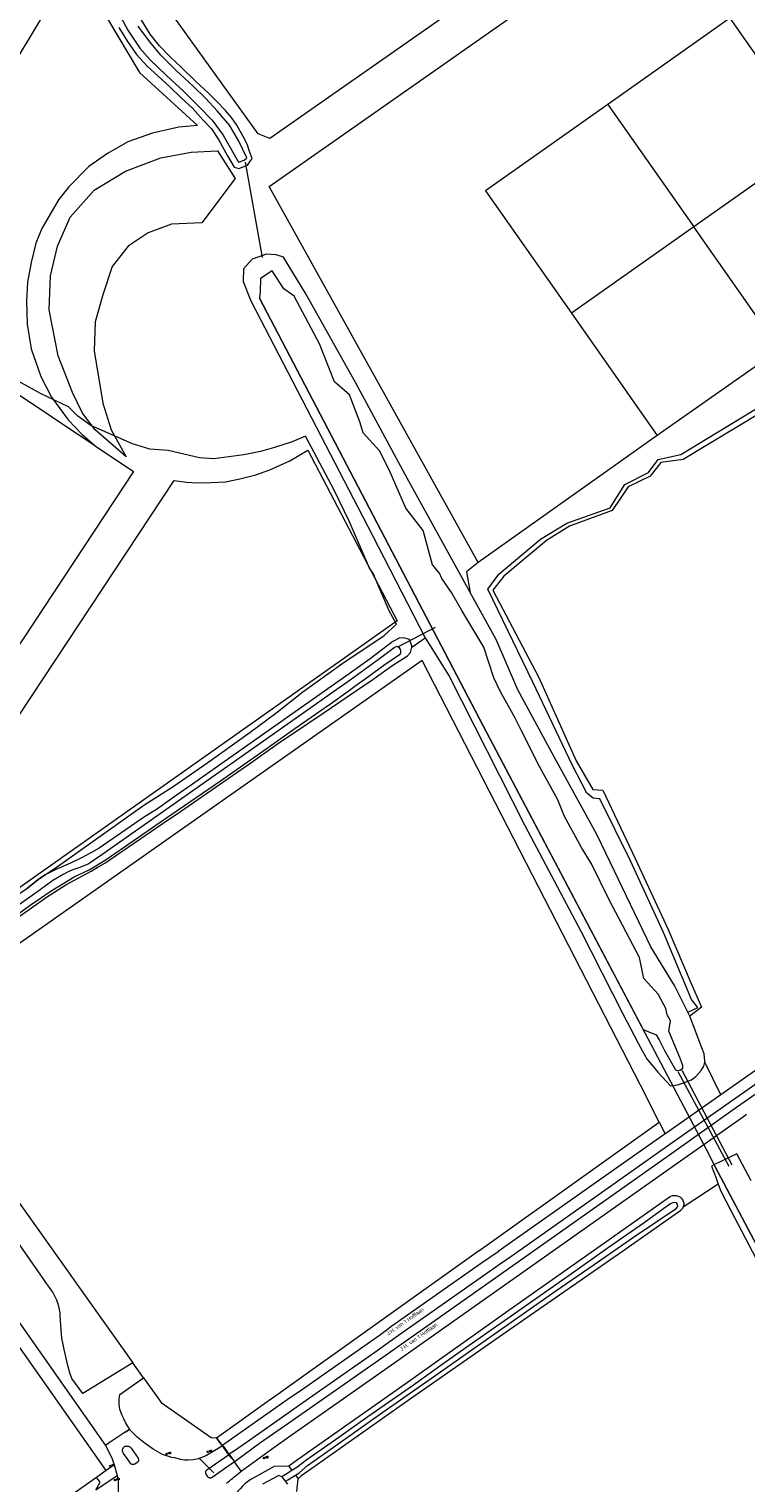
# Model space of a CAD drawing. Header units: metres. Extents: x 138165 to 154469, y 480134 to 494189.
# Tile 860 of 1056: x 148110 to 148350, y 486399 to 486886. Entities that reach past the tile are written whole.
import ezdxf

# ---------------------------------------------------------------- set-up
doc = ezdxf.new("R2010")
doc.units = ezdxf.units.M
doc.header["$LTSCALE"] = 0.001
doc.header["$MEASUREMENT"] = 0
for name, color, linetype, lineweight in [('TOP-L-duiker', 7, 'Continuous', 0), ('TOP-L-terrein schutting raster hek leuning', 7, 'Continuous', 0), ('TOP-L-topo objecten punt', 7, 'Continuous', 0), ('TOP-L-topo objecten vlak', 7, 'Continuous', 0), ('TOP-L-water beschoeiing', 7, 'Continuous', 0), ('TOP-T-topo huisnummering naamgeving', 7, 'Continuous', 0)]:
    doc.layers.add(name, color=color, linetype=linetype, lineweight=lineweight)
doc.styles.add('Style-Arial', font='arial.ttf')
doc.styles.add('Style-STANDARD', font='STANDARD.shx')

# ---------------------------------------------------------------- blocks, each defined once
blk = doc.blocks.new('14')
at = {"layer": 'TOP-L-topo objecten punt', "color": 7, "linetype": 'Continuous', "lineweight": 0}
blk.add_circle((0, 0), 0.025, dxfattribs=at)
at = {"layer": 'TOP-L-topo objecten punt', "color": 7, "linetype": 'Continuous', "lineweight": 0, "style": 'Style-STANDARD'}
blk.add_text('VB', height=0.06, dxfattribs=at).set_placement((0.0483, 0))

msp = doc.modelspace()

# ---------------------------------------------------------------- linework, layer by layer
at = {"layer": 'TOP-L-duiker', "flags": 128}
for points in [[(148182.51, 486841.13), (148188.17, 486809.24)], [(148233.64, 486678.95), (148246.15, 486685.57)], [(148344.4, 486504.97), (148327.4, 486536.71)], [(148345.38, 486505.47), (148328.68, 486537.12)], [(148172.07, 486402.47), (148167.05, 486407.56)]]:
    msp.add_lwpolyline(points, dxfattribs=at)
at = {"layer": 'TOP-L-terrein schutting raster hek leuning', "flags": 128}
for points in [[(148233.15, 486686.54), (148230.67, 486691.03), (148226.07, 486701.93), (148225.46, 486703.41), (148224.17, 486705.23), (148217.38, 486720.84), (148212.29, 486731.43), (148202.7, 486749.51), (148198.3, 486747.56), (148192.39, 486745.65), (148187.7, 486744.32), (148182.1, 486743.24), (148172.04, 486741.85), (148167.24, 486742.16), (148156.74, 486744.64), (148150.7, 486745.09), (148144.83, 486746.88), (148130.92, 486752.99), (148126.55, 486756.19), (148123.44, 486759.3), (148114.03, 486763.71), (148105.86, 486768.26)], [(147993.54, 486557.11), (147998.82, 486554.34), (148014.23, 486543.82), (148018.89, 486541.83), (148022.3, 486541.87), (148033.41, 486544.5), (148042.08, 486550.12), (148060.38, 486563.77), (148070.83, 486570.83), (148076.21, 486574.86), (148081.74, 486578.19), (148094.99, 486588.44), (148109.43, 486597.9), (148113.76, 486601.41), (148118.97, 486604.89), (148148.59, 486625.95), (148158.42, 486632.15), (148170.08, 486640.23), (148183.72, 486650.08), (148192.82, 486656.73), (148201.86, 486663.84), (148214.86, 486673.26), (148229.05, 486682.79), (148233.15, 486686.54)], [(148194.35, 486429.52), (148260.63, 486476.79)], [(148174.44, 486412.14), (148172.93, 486414.25), (148188.96, 486425.66)], [(148174.44, 486412.14), (148174.85, 486411.56), (148176.99, 486408.56), (148177.93, 486407.25)]]:
    msp.add_lwpolyline(points, dxfattribs=at)
at = {"layer": 'TOP-L-topo objecten vlak', "flags": 128}
for points in [[(148302.25, 486927.16), (148190.79, 486849.08), (148186.88, 486850.67), (148134.74, 486923.24), (148163.85, 486971.56), (148178.24, 486981.45), (148229.44, 487010.73), (148240.81, 487014.78)], [(148260.5, 486707.12), (148190.54, 486833.04), (148361, 486952.62), (148385.39, 486917.77)], [(148058.36, 486795.79), (148086.5, 486843.17), (148125.44, 486907.8), (148147.18, 486871.16), (148166.57, 486853.48), (148160.3, 486852.83), (148151.54, 486850.92), (148143.33, 486847.94), (148136.5, 486844.04), (148130.28, 486839.73), (148123.54, 486832.88), (148120.16, 486828.61), (148114.48, 486819), (148112.54, 486814.02), (148110.99, 486807.56), (148109.75, 486801.04), (148109.37, 486794.73), (148109.61, 486786.94), (148110.96, 486778.64), (148114.19, 486769.46), (148117.73, 486762.48), (148123.31, 486754.92), (148127.98, 486749.97), (148132.22, 486746.35)], [(148140.05, 486891.32), (148143.3, 486885.29), (148147.32, 486879.32), (148150.81, 486875.37), (148156.17, 486870.27), (148162.09, 486864.7), (148167.01, 486859.84), (148171.49, 486855.18), (148175.16, 486850.21), (148180.31, 486841.16), (148182.25, 486841.8), (148183.13, 486842.62), (148180.44, 486848.15), (148177.28, 486853.57), (148173.2, 486858.39), (148169.32, 486862.54), (148165.13, 486866.58), (148159.31, 486872), (148154.35, 486876.94), (148150.68, 486881.48), (148146.74, 486886.67)], [(148140.3, 486886.23), (148143.13, 486881.53), (148146.19, 486877.17), (148149.77, 486873.28), (148153.28, 486870.09), (148157.33, 486866.36), (148161.1, 486862.68), (148164.89, 486859.23), (148168.39, 486855.37), (148171.23, 486852.34), (148173.6, 486848.74), (148176.63, 486843.24), (148178.82, 486839.52), (148180.42, 486839.05), (148183.32, 486840.17), (148184.89, 486842.34), (148183.91, 486845.11), (148183.31, 486846.95), (148181.85, 486849.8), (148179.7, 486853.57), (148177.97, 486856.14), (148175.98, 486858.51), (148173.18, 486861.32), (148170.16, 486864.41), (148166.05, 486868.15), (148161.21, 486872.87), (148157.45, 486876.38), (148153.88, 486880.09), (148150.72, 486884.02), (148147.77, 486888.91)], [(148344.63, 486889.33), (148303.86, 486860.42)], [(148344.63, 486889.33), (148373.43, 486848.27)], [(148303.86, 486860.42), (148262.89, 486831.61), (148291.7, 486790.65)], [(148303.86, 486860.42), (148332.59, 486819.48)], [(148373.43, 486848.27), (148332.59, 486819.48)], [(148179.23, 486835.72), (148168.05, 486820.85), (148157.92, 486820.43), (148150.12, 486817.48), (148143.37, 486813.04), (148138.09, 486806.29), (148134.93, 486796.79), (148132.4, 486787.72), (148131.98, 486778.01), (148134.93, 486760.49), (148137.67, 486751.62), (148142.73, 486742.55), (148132.4, 486751.62), (148128.18, 486757.11), (148124.8, 486764.08), (148119.95, 486776.32), (148117, 486791.73), (148117.42, 486803.12), (148119.74, 486813.04), (148123.96, 486822.75), (148131.98, 486831.83), (148142.52, 486838.16), (148154.33, 486842.59), (148164.46, 486844.49), (148173.32, 486844.91), (148179.23, 486835.72)], [(148332.59, 486819.48), (148291.7, 486790.65)], [(148361.37, 486778.48), (148332.59, 486819.48)], [(148257.77, 486697.17), (148253.96, 486704.1), (148236.2, 486736.39), (148219.44, 486767.42), (148202.81, 486797.07), (148195.33, 486809.37), (148192.89, 486810.2), (148189.71, 486810.33), (148184.83, 486808.72), (148182, 486805.41), (148181.92, 486801.22), (148184.48, 486794.73), (148225.02, 486716.43), (148242.77, 486681.96)], [(148315.64, 486550.92), (148320.03, 486549.08), (148321.11, 486547.23), (148322.8, 486543.88), (148326.45, 486537.38), (148327.19, 486537.18), (148328.19, 486537.41), (148328.88, 486537.95), (148328.88, 486538.8), (148327.88, 486541.53), (148324.22, 486550.35), (148324.79, 486553.76), (148323.68, 486555.79), (148323.19, 486557.86), (148320.63, 486562.69), (148315.87, 486567.94), (148314.42, 486575.01), (148304.27, 486594.22), (148298.36, 486606.35), (148295.01, 486611.77), (148289.3, 486622.12), (148287.13, 486627.73), (148281.12, 486638.67), (148274.92, 486650.8), (148272.75, 486655.33), (148267.83, 486664.1), (148265.66, 486668.54), (148262.31, 486678.88), (148255.02, 486691.1), (148251.57, 486697.12), (148248.32, 486701.85), (148247.54, 486703.62), (148245.17, 486706.38), (148242.12, 486717.91), (148236.3, 486725.4), (148230.69, 486738.21), (148227.44, 486744.52), (148222.02, 486750.53), (148220.94, 486754.28), (148217.39, 486763.24), (148212.47, 486767.68), (148207.35, 486780.39), (148198.88, 486796.26), (148195.43, 486798.82), (148191.59, 486804.84), (148187.65, 486802.27), (148187.55, 486798.03), (148187.34, 486795.66), (148262.13, 486652.49), (148315.64, 486550.92)], [(148058.36, 486795.79), (148132.22, 486746.35)], [(148291.7, 486790.65), (148320.3, 486749.68)], [(148361.37, 486778.48), (148320.3, 486749.68)], [(148330.59, 486556.67), (148333.88, 486558.21), (148331.83, 486560.91), (148322.47, 486583.36), (148311.45, 486607.27), (148301.13, 486628.12), (148298.92, 486628.28), (148296.85, 486630), (148291.85, 486639.46), (148278.78, 486667.14), (148263.65, 486698.29), (148267.39, 486703.23), (148281.36, 486714.95), (148290.07, 486720.33), (148304.56, 486725.52), (148309.57, 486733.3), (148317.48, 486737.33), (148320.71, 486741.63), (148328.26, 486743.36), (148363.53, 486764.76)], [(148364.42, 486762.93), (148329.04, 486741.6), (148321.51, 486740.67), (148318, 486736.02), (148310.61, 486732.46), (148305.24, 486724.53), (148291.04, 486719.29), (148283.33, 486714.54), (148269, 486702.64), (148265.39, 486697.95), (148280.75, 486668.67), (148293.25, 486640.79), (148298.81, 486631.18), (148302.17, 486630.95), (148312.96, 486608.07), (148324, 486584.36), (148331.38, 486567), (148335.15, 486558.34), (148331.26, 486555.31)], [(148320.3, 486749.68), (148260.5, 486707.12)], [(148132.22, 486746.35), (148132.4, 486746.19), (148145.21, 486737.65), (148017.93, 486544.68)], [(148035.25, 486547.59), (148158.8, 486734.66), (148162.87, 486734.09), (148166.58, 486733.82), (148171.22, 486733.91), (148176.01, 486734.2), (148180.79, 486735.21), (148186.09, 486736.57), (148190.83, 486738.23), (148197.51, 486741.17), (148203.48, 486744.72), (148233.41, 486687.6), (148035.25, 486547.59)], [(148260.5, 486707.12), (148256.59, 486704.05), (148257.77, 486697.17)], [(148330.59, 486556.67), (148326.18, 486565.62), (148318.2, 486578.52), (148304.75, 486606.65), (148300.04, 486616.33), (148286.69, 486640.64), (148273.77, 486664.61), (148266.45, 486681.4), (148257.77, 486697.17)], [(148238.27, 486678.81), (148238.27, 486679.3), (148237.45, 486681.35), (148235.93, 486681.89), (148234.29, 486682.01), (148231.88, 486680.78), (148224.35, 486674.91), (148217.3, 486669.93), (148172.48, 486638.3), (148164.95, 486632.94), (148159.51, 486629.14), (148153.22, 486624.75), (148148.54, 486621.8), (148133.73, 486611.57), (148131.15, 486610.1), (148127.83, 486608.29), (148124.1, 486606.5), (148119.17, 486604.45), (148115.66, 486602.68), (148113.76, 486601.41), (148109.6, 486598.11)], [(148238.27, 486678.81), (148242.77, 486681.96)], [(148242.77, 486681.96), (148250.73, 486669.08), (148276.09, 486619.18), (148294.82, 486583.83), (148308.76, 486556.37), (148314.01, 486546.29), (148315.44, 486543.63), (148316.51, 486541.63), (148316.77, 486541.16), (148320.61, 486536.54), (148324.8, 486531.98), (148327.08, 486532.37), (148329.18, 486533.03), (148331.79, 486533.99), (148333.23, 486535.19), (148335.07, 486537.19), (148335.98, 486538.56), (148336.24, 486539.95)], [(148104.35, 486587.86), (148110.58, 486592.48), (148114.03, 486594.87), (148117.28, 486597.1), (148121.87, 486599.81), (148125.33, 486601.93), (148130.62, 486604.43), (148136.02, 486607.72), (148154.14, 486620.23), (148174.27, 486634.15), (148187.65, 486643.46), (148199.2, 486651.56), (148207.18, 486657.14), (148211.07, 486659.89), (148217, 486664.07), (148219.65, 486666.14), (148222.65, 486668.25), (148228.96, 486672.79), (148234.48, 486676.55), (148234.58, 486677.17), (148234.59, 486677.62), (148234.47, 486678.03), (148234.1, 486678.59), (148233.58, 486678.99), (148233.18, 486679.11), (148232.33, 486678.59), (148230.63, 486677.33), (148227.44, 486674.98), (148217.62, 486667.8), (148212.11, 486663.84), (148201.53, 486656.41), (148180.76, 486641.79), (148134.58, 486609.3), (148129.98, 486606.22), (148126.91, 486604.96), (148124.52, 486604.19), (148123.35, 486603.62), (148121.69, 486602.8), (148118.19, 486600.78), (148113.99, 486597.66), (148110.54, 486595.2), (148105.22, 486591.4)], [(148105.2, 486587.41), (148111.09, 486591.56), (148116.06, 486595.19), (148122.51, 486599.31), (148131.01, 486603.9), (148133.58, 486605.39), (148135.55, 486606.53), (148155.14, 486619.97), (148160.93, 486623.83), (148181.25, 486637.89), (148183.68, 486639.57), (148193.34, 486646.47), (148203.8, 486653.48), (148208.64, 486656.73), (148216.67, 486662.18), (148216.68, 486662.19), (148222.95, 486666.43), (148224.44, 486667.43), (148230.05, 486671.51), (148231.91, 486672.83), (148236.85, 486675.89), (148237.87, 486677.09), (148238.27, 486678.81)], [(148321.03, 486519.88), (148314.71, 486532.22), (148290.79, 486578.92), (148241.76, 486674.38), (148163.44, 486619.42), (148095.06, 486571.29), (148066.56, 486551.16), (148065.78, 486550.6)], [(148331.26, 486555.31), (148330.59, 486556.67)], [(148336.24, 486539.95), (148336.32, 486540.39), (148336.06, 486542.76), (148335.26, 486544.72), (148331.26, 486555.31)], [(148072.28, 486541.47), (148123.07, 486470.1), (148126.55, 486465.22), (148145.02, 486439.26)], [(148178.93, 486406.22), (148179.64, 486406.74), (148187.35, 486412.46), (148197.12, 486419.25), (148229.37, 486441.8), (148262.56, 486465.17), (148324.49, 486508.93), (148346.87, 486524.83), (148373.98, 486543.74)], [(148341.68, 486529.05), (148336.24, 486539.95)], [(148358.15, 486540.63), (148341.68, 486529.05)], [(148360.48, 486537.56), (148325.4, 486512.89), (148301.77, 486496.2), (148270.31, 486474.03), (148269.42, 486473.4), (148233.85, 486448.41), (148225.88, 486442.72), (148202.98, 486426.69), (148184.15, 486413.44), (148179.26, 486410.08), (148177.2, 486408.71)], [(148341.68, 486529.05), (148323.25, 486516.08), (148323.05, 486515.94)], [(148181.24, 486403.02), (148181.57, 486403.28), (148182.14, 486403.72), (148182.71, 486404.15), (148191.35, 486410.39), (148197.17, 486414.53), (148231.46, 486438.65), (148264.86, 486462.17), (148326.26, 486505.57), (148349.19, 486521.8), (148350.19, 486522.5)], [(148172.93, 486414.25), (148188.96, 486425.66), (148189.17, 486425.81), (148194.19, 486429.41), (148194.35, 486429.52), (148260.63, 486476.79), (148260.67, 486476.82), (148264.89, 486479.84), (148321.03, 486519.88)], [(148323.05, 486515.94), (148300.09, 486499.77), (148267.2, 486476.55), (148267.1, 486476.48), (148261.58, 486472.61), (148231.59, 486451.53), (148227.76, 486448.65), (148200.6, 486429.64), (148197.75, 486427.65), (148186.8, 486420), (148175.09, 486411.73)], [(148321.03, 486519.88), (148323.05, 486515.94)], [(148339.34, 486505.58), (148338.46, 486505.16), (148340.04, 486501.07), (148340.79, 486499.13)], [(148351.82, 486500.26), (148346.99, 486509.27), (148339.34, 486505.58)], [(148339.34, 486505.58), (148339.58, 486505.08), (148401.62, 486387.93), (148401.49, 486387.36), (148401.77, 486386.87), (148402.3, 486386.62), (148461.11, 486275), (148467.82, 486262.28)], [(148145.02, 486439.26), (148131.74, 486431.19), (148128.22, 486429.05), (148124.53, 486434.07), (148123.93, 486435.99), (148123.38, 486437.93), (148122.89, 486439.88), (148122.44, 486441.84), (148122.05, 486443.82), (148121.69, 486445.46), (148121.25, 486447.51), (148120.71, 486454.92), (148120.61, 486456.01), (148120.43, 486457.1), (148120.19, 486458.17), (148119.89, 486459.23), (148119.52, 486460.26), (148119.13, 486461.17), (148118.69, 486462.05), (148118.2, 486462.91), (148117.67, 486463.74), (148117.09, 486464.54), (148116.46, 486465.45), (148113.21, 486470.07), (148095.14, 486495.88)], [(148340.79, 486499.13), (148329.08, 486491.42)], [(148340.79, 486499.13), (148341.68, 486496.81), (148344.99, 486490.32), (148400.49, 486384.29), (148458.63, 486271.64), (148462.85, 486263.67), (148450.11, 486253.51), (148447.37, 486251.28)], [(148329.08, 486491.42), (148329.2, 486491.73), (148329.28, 486492.05), (148329.32, 486492.37), (148329.31, 486492.68), (148329.27, 486492.99), (148329.18, 486493.3), (148329.06, 486493.6), (148328.91, 486493.88), (148328.73, 486494.14), (148328.53, 486494.36), (148328.42, 486494.46), (148328.29, 486494.57), (148328.02, 486494.74), (148327.74, 486494.89), (148327.45, 486495.01), (148327.15, 486495.11), (148326.84, 486495.18), (148326.55, 486495.22), (148326.24, 486495.24), (148325.94, 486495.24), (148325.64, 486495.21), (148325.34, 486495.15), (148324.77, 486494.97), (148306.16, 486481.84), (148270.39, 486456.6), (148236.02, 486432.15), (148202.22, 486408.37), (148198.81, 486405.93), (148197.1, 486404.67)], [(148199.39, 486401.71), (148200.52, 486402.39), (148203.44, 486404.9), (148212.07, 486411.06), (148227.5, 486422), (148245.92, 486434.95), (148272.61, 486453.65), (148286.42, 486463.42), (148299.31, 486472.23), (148312.41, 486481.39), (148326.64, 486491.01), (148327.19, 486491.68), (148327.17, 486492.29), (148326.78, 486492.86), (148325.85, 486492.99), (148324.78, 486492.48), (148322.57, 486490.97), (148316.01, 486486.2), (148303.64, 486477.59), (148290.92, 486468.55), (148270.42, 486454.14), (148257.44, 486445.06), (148248.73, 486438.99), (148238.88, 486431.87), (148223.6, 486421.23), (148213.91, 486414.31), (148203.15, 486406.79), (148199.79, 486404.29), (148198.18, 486403.27)], [(148200.31, 486400.52), (148201.46, 486401.69), (148204.86, 486404.1), (148237.1, 486426.77), (148272.43, 486451.42), (148308.69, 486476.63), (148328.26, 486490.4), (148328.5, 486490.61), (148328.73, 486490.85), (148328.92, 486491.12), (148329.08, 486491.42)], [(148136.07, 486403.31), (148100.65, 486453.85), (148100.29, 486454.41), (148100.01, 486455.01), (148099.79, 486455.64), (148099.64, 486456.29), (148099.56, 486456.95), (148099.56, 486457.61), (148099.63, 486458.27), (148099.78, 486458.92), (148099.99, 486459.55), (148100.27, 486460.15), (148100.62, 486460.72), (148101.03, 486461.25)], [(148101.03, 486461.25), (148135.81, 486411.68)], [(148148.53, 486434.33), (148145.02, 486439.26)], [(148142.38, 486416.1), (148143.92, 486417.14), (148143.2, 486418.23), (148142.54, 486419.35), (148141.93, 486420.51), (148141.38, 486421.69), (148140.9, 486422.91), (148140.66, 486423.72), (148140.49, 486424.55), (148140.39, 486425.39), (148140.35, 486426.23), (148140.38, 486427.08), (148140.48, 486427.92), (148140.64, 486428.75), (148148.53, 486434.33)], [(148148.53, 486434.33), (148154.48, 486425.98), (148171.2, 486414.33), (148172.93, 486414.25)], [(148142.38, 486416.1), (148137.4, 486412.75), (148135.81, 486411.68)], [(148174.85, 486411.56), (148174.05, 486410.99), (148169.56, 486408.27), (148166.89, 486407.15), (148165.2, 486406.8), (148163.51, 486406.7), (148162.24, 486406.77), (148160.92, 486407), (148158.98, 486407.48), (148157.96, 486407.66), (148154.91, 486408.6), (148151.8, 486410.39), (148148.64, 486412.66), (148146.47, 486414.48), (148143.84, 486416.94), (148142.38, 486416.1)], [(148172.93, 486414.25), (148174.44, 486412.14), (148174.85, 486411.56)], [(148135.81, 486411.68), (148136.97, 486409.53), (148138.05, 486407.14), (148138.68, 486405.19)], [(148146.71, 486407.4), (148146.72, 486407.39), (148146.78, 486407.29), (148146.83, 486407.17), (148146.87, 486407.05), (148146.89, 486406.93), (148146.9, 486406.8), (148146.89, 486406.67), (148146.86, 486406.55), (148146.82, 486406.43), (148146.77, 486406.32), (148146.7, 486406.21), (148146.61, 486406.12), (148146.52, 486406.03), (148146.47, 486406), (148145.62, 486405.41), (148145.51, 486405.34), (148145.39, 486405.29), (148145.27, 486405.25), (148145.14, 486405.23), (148145.02, 486405.23), (148144.89, 486405.24), (148144.77, 486405.27), (148144.65, 486405.31), (148144.53, 486405.37), (148144.43, 486405.44), (148144.33, 486405.52), (148144.24, 486405.61), (148144.21, 486405.67), (148143.64, 486406.5), (148143.05, 486407.32), (148141.9, 486408.96), (148141.8, 486409.09), (148141.72, 486409.23), (148141.65, 486409.37), (148141.6, 486409.53), (148141.56, 486409.68), (148141.53, 486409.84), (148141.53, 486410), (148141.53, 486410.16), (148141.56, 486410.32), (148141.6, 486410.47), (148141.65, 486410.62), (148141.72, 486410.77), (148141.81, 486410.91), (148141.9, 486411.03), (148141.98, 486411.12), (148142.33, 486411.36), (148142.49, 486411.41), (148142.65, 486411.44), (148142.82, 486411.46), (148142.98, 486411.47), (148143.15, 486411.45), (148143.31, 486411.42), (148143.47, 486411.38), (148143.63, 486411.32), (148143.77, 486411.25), (148143.92, 486411.16), (148144.05, 486411.06), (148144.17, 486410.95), (148144.28, 486410.82), (148144.37, 486410.69), (148146.71, 486407.4)], [(148178.93, 486406.22), (148171.46, 486400.96), (148171.39, 486400.91), (148171.35, 486400.88), (148171.24, 486400.82), (148171.13, 486400.78), (148171.01, 486400.75), (148170.88, 486400.74), (148170.76, 486400.74), (148170.64, 486400.76), (148170.52, 486400.8), (148170.41, 486400.84), (148170.3, 486400.91), (148170.21, 486400.99), (148170.12, 486401.08), (148170.05, 486401.17), (148169.49, 486402.06), (148169.49, 486402.06), (148169.47, 486402.09), (148169.41, 486402.2), (148169.37, 486402.32), (148169.34, 486402.45), (148169.33, 486402.58), (148169.33, 486402.7), (148169.35, 486402.83), (148169.38, 486402.95), (148169.43, 486403.07), (148169.49, 486403.18), (148169.57, 486403.29), (148169.66, 486403.38), (148169.76, 486403.46), (148176.99, 486408.56), (148177.2, 486408.71)], [(148175.09, 486411.73), (148174.85, 486411.56)], [(148177.2, 486408.71), (148175.09, 486411.73)], [(148177.2, 486408.71), (148178.93, 486406.22)], [(148138.68, 486405.19), (148136.07, 486403.31)], [(148138.68, 486405.19), (148139.77, 486401.55)], [(148197.1, 486404.67), (148192.24, 486404.59), (148184.17, 486400.2), (148183.29, 486399.5), (148182.45, 486398.76), (148181.63, 486397.99), (148180.85, 486397.18), (148180.1, 486396.34), (148179.39, 486395.47), (148178.73, 486394.57), (148178.1, 486393.64), (148177.47, 486392.65), (148176.87, 486391.62), (148176.31, 486390.57), (148175.8, 486389.5), (148175.36, 486388.41), (148174.98, 486387.29), (148174.7, 486386.16), (148174.53, 486385), (148174.45, 486383.94), (148174.44, 486382.88), (148174.46, 486382.41)], [(148181.24, 486403.02), (148178.93, 486406.22)], [(148197.1, 486404.67), (148198.18, 486403.27)], [(148132.83, 486400.98), (147833.15, 486189.62), (147806.04, 486169.45), (147763.06, 486141.63), (147674.37, 486079.1), (147545.59, 485988.37), (147418.3, 485898.77), (147418.08, 485898.62), (147417.83, 485898.47), (147417.56, 485898.32), (147417.29, 485898.19), (147417.01, 485898.08), (147416.72, 485897.98), (147416.43, 485897.9), (147416.14, 485897.83), (147415.84, 485897.78), (147415.54, 485897.74), (147415.24, 485897.72), (147414.94, 485897.71), (147411.55, 485897.42)], [(148139.77, 486401.55), (148140.04, 486399.96), (148140.11, 486395.91), (148139.93, 486392.85), (148139.29, 486390.82), (148137.86, 486388.19), (148135.5, 486385.29), (148132.91, 486383.09), (148128.37, 486379.47), (148122.29, 486374.16), (148118.22, 486370.38)], [(148132.6, 486396.76), (148139.77, 486401.55)], [(148132.6, 486396.76), (148134.09, 486399.42), (148132.83, 486400.98)], [(148136.07, 486403.31), (148132.83, 486400.98)], [(148176.28, 486398.93), (148176.75, 486399.38), (148177.25, 486399.8), (148177.76, 486400.21), (148178.27, 486400.61), (148178.77, 486401.03), (148179.33, 486401.49), (148179.88, 486401.94), (148180.44, 486402.39), (148181, 486402.84), (148181.24, 486403.02)], [(148194.77, 486401.12), (148193.78, 486401.61), (148188.31, 486398.65)], [(148198.18, 486403.27), (148198.18, 486403.27), (148195.9, 486401.83), (148194.77, 486401.12)], [(148196.04, 486399.7), (148195.01, 486401.01), (148194.77, 486401.12)], [(148196.04, 486399.7), (148196.83, 486400.17), (148199.39, 486401.71)], [(148196.84, 486398.67), (148196.04, 486399.7)], [(148199.39, 486401.71), (148200.31, 486400.52)], [(148199.85, 486396.29), (148200.31, 486400.52)]]:
    msp.add_lwpolyline(points, dxfattribs=at)
at = {"layer": 'TOP-L-water beschoeiing', "flags": 128}
msp.add_lwpolyline([(148461.11, 486275), (148402.3, 486386.62), (148401.77, 486386.87), (148401.49, 486387.36), (148401.62, 486387.93), (148339.58, 486505.08), (148337.93, 486508.61), (148262.13, 486652.49), (148187.34, 486795.66)], dxfattribs=at)

# ---------------------------------------------------------------- block references
at = {"layer": 'TOP-L-topo objecten punt', "xscale": 10, "yscale": 10, "zscale": 10}
for p in [(148156.28, 486408.82), (148170.01, 486409.52), (148137.46, 486404.82), (148188.84, 486407.44), (148139.05, 486400.09)]:
    msp.add_blockref('14', p, dxfattribs=at)

# ---------------------------------------------------------------- texts
at = {"layer": 'TOP-T-topo huisnummering naamgeving', "style": 'Style-Arial'}
for rotation, p in [(35.1, (148230.38, 486448.38)), (35.2, (148234.89, 486443.26))]:
    msp.add_text('J.H. van ’t Hofflaan', height=1.25, rotation=rotation, dxfattribs=at).set_placement(p)

doc.saveas('drawing.dxf')
